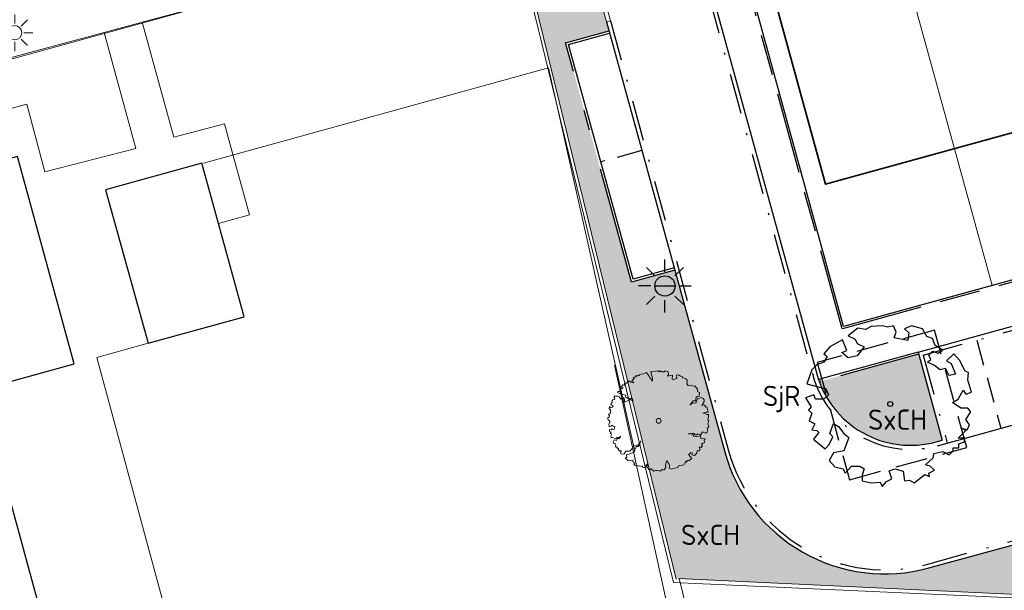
# Model space of a CAD drawing. Header units: metres. Extents: x 174282 to 175177, y 462028 to 462851.
# Tile 26 of 636: x 174481 to 174530, y 462351 to 462379. Entities that reach past the tile are written whole.
import ezdxf

# ---------------------------------------------------------------- set-up
doc = ezdxf.new("R2010")
doc.units = ezdxf.units.M
for name, pattern in [('HIDDEN2', [4.762499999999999, 3.175, -1.5875]), ('VH-GELEIDEBAND_50X200', [8, 4, -2, 0, -2]), ('VH-OPSLUITBAND_100X200', [16, 8, -2, 4, -2]), ('VH-OPSLUITBAND_120X250', [26, 16, -4, 2, -4])]:
    doc.linetypes.add(name, pattern=pattern)
for name, color, linetype, lineweight in [('B-ME-GR-BOOM-S', 8, 'Continuous', 20), ('B-ME-IE-TERREINAFSCHEIDING_KUNSTMATIG_HEKWERK-G', 8, 'IE-TERREINAFSCHEIDING-KUNSTMATIG', 20), ('B-WE-IE-MEUBILAIR_WEGMEUBILAIR-LICHTMAST-S', 8, 'Continuous', 20), ('B-WE-OG-BEBOUWING-G', 8, 'Continuous', 30), ('B-WE-OG-TERREIN_AGRARISCH-G', 8, 'Continuous', 20), ('B-WE-OG-TERREIN_ERF-G', 8, 'Continuous', 20), ('B-WE-OG-WEG_VERHARD_OPEN -G', 8, 'Continuous', 20), ('B-XX-KG-GRENS_PERCEEL-BEREKEND-G', 213, 'Continuous', 20), ('B-XX-KG-GRENS_PERCEEL-G', 213, 'Continuous', 20), ('N-PV-KG-GRENS_PERCEEL-G', 1, 'Continuous', 20), ('N-PV-KG-GRENS_UITGEEFBAAR-GEBIED-G', 170, 'Continuous', 30), ('N-WE-AL-WERKGRENS-G', 173, 'AL-WERKGRENS', 20), ('N-WE-GR-PLANTVAK-V', 86, 'Continuous', 25), ('N-WE-GR-SOORTNAAM-BOOM-T20', 90, 'Continuous', 25), ('N-WE-GR-SOORTNAAM-PLANTVAK-T20', 90, 'Continuous', 25), ('N-WE-GW-GROEIPLAATSVERBETERING_BOMENGRANULAAT-LAVA-G', 97, 'HIDDEN2', 25), ('N-WE-IE-MEUBILAIR_WEGMEUBILAIR-LICHTMAST-PAALTOP-6.00-S', 5, 'Continuous', 25), ('N-WE-KL-TRACE_WENSTRACE-A', 1, 'Continuous', 20), ('N-WE-OG-BEBOUWING_WONINGBOUW-G', 7, 'Continuous', 35), ('N-WE-VH-KANTOPSLUITING_ACHTERKANTBAND-G', 50, 'Continuous', 25), ('N-WE-VH-KANTOPSLUITING_GELEIDEBAND_50-200X200-G', 210, 'VH-GELEIDEBAND_50X200', 25), ('N-WE-VH-KANTOPSLUITING_OPSLUITBAND_100X200-G', 152, 'VH-OPSLUITBAND_100X200', 25), ('N-WE-VH-KANTOPSLUITING_OPSLUITBAND_120X250-G', 152, 'VH-OPSLUITBAND_120X250', 25), ('N-WE-VH-VERHARDING_BETONSTRAATSTEEN_MARKERINGSSTEEN-G', 50, 'HIDDEN2', 25)]:
    doc.layers.add(name, color=color, linetype=linetype, lineweight=lineweight)
doc.layers.add('N-WE-GR-BOOM-2E-GROOTTE-S', color=7, linetype='Continuous', lineweight=25, true_color=0x00cc00)
doc.layers.add('N-WE-VH-KANTOPSLUITING_VERLOOPBAND_50-200x200-200x200-G', color=150, linetype='Continuous', lineweight=20, true_color=0x007fff)
doc.layers.add('N-WE-VH-MATERIAALGRENS-G', color=7, linetype='Continuous')
doc.styles.add('NLCS-ISO-M500-T20', font='NLCS-ISO.ttf', dxfattribs={"height": 1})
doc.linetypes.add('AL-WERKGRENS', pattern='A,10,[106,Afdeling.shx,S=1,R=0,X=0,Y=0],-2', length=12)
doc.linetypes.add('IE-TERREINAFSCHEIDING-KUNSTMATIG', pattern='A,4,[82,NLCS.SHX,S=0.75,R=90,X=0,Y=0],4,-2', length=10)

# ---------------------------------------------------------------- blocks, each defined once
blk = doc.blocks.new('boom')
blk.add_lwpolyline([(-0.3058869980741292, 1.961443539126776), (-0.367967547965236, 2.058375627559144), (-0.4348348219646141, 2.112359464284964), (-0.4631247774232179, 2.207472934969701), (-0.5531377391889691, 2.307727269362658), (-0.6209857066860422, 2.375745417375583), (-0.7266629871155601, 2.320002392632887), (-0.8640880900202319, 2.305284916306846), (-0.9726863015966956, 2.266609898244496), (-0.9458113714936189, 2.227808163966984), (-1.008520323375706, 2.215868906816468), (-1.03390285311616, 2.221838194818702), (-1.086159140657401, 2.23527011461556), (-1.117513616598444, 2.197960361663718), (-1.084666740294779, 2.169604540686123), (-1.135430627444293, 2.169604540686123), (-1.165292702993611, 2.165127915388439), (-1.249446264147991, 2.128632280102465), (-1.21374823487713, 2.083561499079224), (-1.238172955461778, 2.046001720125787), (-1.294538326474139, 2.021588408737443), (-1.271991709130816, 1.976517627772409), (-1.266355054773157, 1.907032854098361), (-1.228778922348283, 1.87322959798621), (-1.330235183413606, 1.893887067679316), (-1.364053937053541, 1.910788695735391), (-1.358417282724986, 1.967127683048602), (-1.424176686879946, 1.937080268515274), (-1.482420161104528, 1.940836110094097), (-1.493692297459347, 1.976517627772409), (-1.572603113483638, 1.910788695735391), (-1.514359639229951, 1.867595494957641), (-1.570723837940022, 1.860083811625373), (-1.615815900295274, 1.843182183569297), (-1.638361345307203, 1.865717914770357), (-1.702241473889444, 1.803745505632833), (-1.679694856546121, 1.732382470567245), (-1.763198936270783, 1.76855995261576), (-1.851489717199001, 1.662658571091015), (-1.745539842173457, 1.645008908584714), (-1.784387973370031, 1.57793787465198), (-1.85502083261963, 1.59911855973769), (-1.918591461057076, 1.595588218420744), (-1.900932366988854, 1.475567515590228), (-1.890337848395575, 1.47203717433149), (-1.943312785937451, 1.436737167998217), (-2.006882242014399, 1.450857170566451), (-2.02807127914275, 1.401436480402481), (-1.918591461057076, 1.352016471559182), (-1.794983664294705, 1.295535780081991), (-1.625464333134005, 1.267295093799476), (-1.636060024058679, 1.168454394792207), (-1.590148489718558, 1.140214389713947), (-1.505388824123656, 1.09432404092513), (-1.410034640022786, 1.111974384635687), (-1.304084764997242, 1.076673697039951), (-1.26170551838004, 1.006073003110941), (-1.349996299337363, 1.020193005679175), (-1.417098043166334, 1.059023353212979), (-1.473604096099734, 1.023723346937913), (-1.660781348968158, 0.9248826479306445), (-1.706692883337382, 1.101384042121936), (-1.752603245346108, 1.143744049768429), (-1.862084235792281, 1.073144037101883), (-1.939780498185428, 1.179044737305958), (-2.021009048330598, 1.207284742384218), (-2.112830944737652, 1.207284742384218), (-2.157668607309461, 1.233627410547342), (-2.207795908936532, 1.145943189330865), (-2.162274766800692, 1.111974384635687), (-2.179932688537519, 1.055493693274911), (-2.211717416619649, 1.041373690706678), (-2.265102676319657, 1.033418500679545), (-2.306358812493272, 0.9604088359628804), (-2.285881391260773, 0.9001723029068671), (-2.335325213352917, 0.8507516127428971), (-2.36357765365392, 0.8260412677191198), (-2.23643874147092, 0.7201405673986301), (-2.282350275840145, 0.6777805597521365), (-2.352983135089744, 0.6601302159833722), (-2.42008370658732, 0.6989605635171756), (-2.44127391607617, 0.5859991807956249), (-2.423615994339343, 0.5789391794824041), (-2.374173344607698, 0.5683495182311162), (-2.38476786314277, 0.5048088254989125), (-2.356514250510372, 0.4730384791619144), (-2.374173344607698, 0.3741977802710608), (-2.465995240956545, 0.3035970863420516), (-2.427147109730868, 0.236526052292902), (-2.437742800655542, 0.2012260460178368), (-2.508375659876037, 0.1518053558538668), (-2.487185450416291, 0.02472465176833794), (-2.448337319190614, 0.0106046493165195), (-2.416176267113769, -0.03011826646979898), (-2.416176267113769, -0.1056329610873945), (-2.442840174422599, -0.123401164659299), (-2.460616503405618, -0.1767057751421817), (-2.438396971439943, -0.2344522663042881), (-2.433952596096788, -0.2966413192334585), (-2.398399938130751, -0.2833149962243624), (-2.322850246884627, -0.2433367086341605), (-2.296186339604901, -0.2078003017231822), (-2.247301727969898, -0.2655467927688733), (-2.162863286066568, -0.2744312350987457), (-2.170781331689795, -0.412212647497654), (-2.219308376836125, -0.4221115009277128), (-2.295564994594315, -0.3943947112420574), (-2.347062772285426, -0.448839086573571), (-2.426291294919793, -0.4369604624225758), (-2.417377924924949, -0.5220912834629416), (-2.34508267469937, -0.5537682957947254), (-2.393609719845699, -0.6111823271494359), (-2.349044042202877, -0.6398890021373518), (-2.333198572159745, -0.7101722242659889), (-2.355987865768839, -0.7674179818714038), (-2.336416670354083, -0.8247080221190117), (-2.272109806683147, -0.8247080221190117), (-2.109946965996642, -0.8903817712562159), (-2.049833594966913, -0.8288998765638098), (-1.946385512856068, -0.8219134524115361), (-1.868099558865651, -0.7562390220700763), (-1.954772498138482, -0.8764089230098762), (-2.02606890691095, -0.8764089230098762), (-2.084783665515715, -0.9672351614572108), (-2.196619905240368, -0.9462752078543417), (-2.251139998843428, -1.030114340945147), (-2.214793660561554, -1.112556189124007), (-2.14674231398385, -1.126996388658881), (-2.119881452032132, -1.18313371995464), (-2.127207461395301, -1.255135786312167), (-2.094242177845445, -1.306391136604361), (-2.061276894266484, -1.301509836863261), (-2.033195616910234, -1.347883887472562), (-2.006334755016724, -1.373511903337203), (-1.983137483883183, -1.367409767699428), (-1.962381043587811, -1.402801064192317), (-1.996567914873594, -1.423547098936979), (-1.952614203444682, -1.480904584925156), (-1.881799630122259, -1.473582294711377), (-1.851276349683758, -1.476023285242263), (-1.84517192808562, -1.523617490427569), (-1.869590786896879, -1.535821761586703), (-1.89523006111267, -1.555347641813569), (-1.84293977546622, -1.650591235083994), (-1.701030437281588, -1.636952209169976), (-1.624783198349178, -1.495622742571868), (-1.419942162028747, -1.506018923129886), (-1.30532276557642, -1.364175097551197), (-1.231639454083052, -1.225058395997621), (-1.02696254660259, -1.195052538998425), (-0.9341758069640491, -1.083213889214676), (-0.8714082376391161, -0.9904691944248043), (-0.9478207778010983, -1.181413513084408), (-1.013317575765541, -1.26324698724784), (-1.100645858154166, -1.265974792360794), (-1.141581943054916, -1.377813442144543), (-1.196161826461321, -1.405091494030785), (-1.185246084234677, -1.473285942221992), (-1.253470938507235, -1.566029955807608), (-1.395380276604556, -1.609674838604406), (-1.449211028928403, -1.651869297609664), (-1.586414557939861, -1.683966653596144), (-1.572767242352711, -1.806074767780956), (-1.651909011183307, -1.830624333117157), (-1.512728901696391, -1.953374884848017), (-1.463606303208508, -1.94246366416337), (-1.389922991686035, -1.958829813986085), (-1.264387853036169, -1.937008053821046), (-1.274154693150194, -2.007791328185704), (-1.235320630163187, -2.06854835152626), (-1.186353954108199, -2.065173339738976), (-1.179600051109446, -2.117492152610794), (-1.220123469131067, -2.164747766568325), (-1.117126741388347, -2.220442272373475), (-1.091799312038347, -2.19850197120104), (-1.051275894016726, -2.200189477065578), (-0.9955564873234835, -2.244070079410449), (-0.9499673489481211, -2.220442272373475), (-0.8891822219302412, -2.242381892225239), (-0.8199550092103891, -2.252508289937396), (-0.8030696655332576, -2.225505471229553), (-0.7743658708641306, -2.28626249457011), (-0.7777434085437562, -2.306515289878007), (-0.7000729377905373, -2.313265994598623), (-0.6561731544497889, -2.252508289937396), (-0.5481107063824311, -2.129306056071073), (-0.5362910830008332, -2.119179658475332), (-0.5582409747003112, -2.244070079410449), (-0.5970762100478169, -2.262634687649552), (-0.5514870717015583, -2.309890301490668), (-0.4958825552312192, -2.403423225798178), (-0.4448970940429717, -2.420410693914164), (-0.3735162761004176, -2.376242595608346), (-0.2409529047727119, -2.488361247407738), (-0.1389796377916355, -2.447590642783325), (-0.05400308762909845, -2.457783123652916), (0.0785602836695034, -2.488361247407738), (0.1431426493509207, -2.41361570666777), (0.2791058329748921, -2.410218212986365), (0.3599697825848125, -2.285145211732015), (0.3450814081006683, -2.174336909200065), (0.3782689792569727, -2.059551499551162), (0.3982423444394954, -1.961784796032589), (0.4636675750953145, -2.077842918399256), (0.519553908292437, -2.138910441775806), (0.5372727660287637, -2.232924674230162), (0.5124666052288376, -2.340019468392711), (0.6494309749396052, -2.392442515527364), (0.9663755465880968, -2.28754941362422), (1.000460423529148, -2.199785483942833), (1.181574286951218, -2.196114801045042), (1.293255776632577, -2.126619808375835), (1.326109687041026, -1.995529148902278), (1.392091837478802, -2.040497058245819), (1.416086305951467, -1.956557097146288), (1.509061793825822, -1.956557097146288), (1.632029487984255, -1.8666219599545), (1.47607071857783, -1.668764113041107), (1.524057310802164, -1.632790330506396), (1.587187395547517, -1.556243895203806), (1.665020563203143, -1.590820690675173), (1.632029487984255, -1.674759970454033), (1.775952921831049, -1.717929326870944), (1.890494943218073, -1.594280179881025), (1.896397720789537, -1.480046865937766), (2.008382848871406, -1.480046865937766), (2.048199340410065, -1.412886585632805), (2.000917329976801, -1.286028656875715), (2.092993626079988, -1.310902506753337), (2.130321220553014, -1.261154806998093), (2.172626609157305, -1.221355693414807), (2.115390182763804, -1.149220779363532), (2.182581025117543, -1.096985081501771), (2.272168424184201, -1.069623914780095), (2.239817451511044, -0.9427659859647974), (2.304519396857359, -0.9203794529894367), (2.29207725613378, -0.8930176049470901), (2.080550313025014, -0.8656557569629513), (2.06810817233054, -0.7387978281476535), (1.854092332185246, -0.7910335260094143), (1.744596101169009, -0.7562097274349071), (1.65749759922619, -0.644276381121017), (1.450948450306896, -0.6393017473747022), (1.736858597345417, -0.6042783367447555), (1.796356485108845, -0.6887898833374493), (1.868380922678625, -0.6919203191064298), (1.927878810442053, -0.6418387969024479), (2.059401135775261, -0.7013102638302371), (2.159608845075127, -0.544807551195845), (2.316183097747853, -0.6105385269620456), (2.397601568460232, -0.5667178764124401), (2.428917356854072, -0.4884665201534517), (2.403849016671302, -0.3588439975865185), (2.471286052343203, -0.2970555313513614), (2.465665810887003, -0.2408834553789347), (2.431196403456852, -0.1345072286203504), (2.458827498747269, -0.0654611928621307), (2.48093214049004, -0.00746263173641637), (2.42566994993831, 0.03672726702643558), (2.44224813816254, 0.1416769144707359), (2.469879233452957, 0.1913905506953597), (2.458827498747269, 0.3073876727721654), (2.381459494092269, 0.3046258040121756), (2.265409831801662, 0.3791955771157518), (2.182516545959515, 0.3791955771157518), (2.35935485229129, 0.4316704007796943), (2.445011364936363, 0.4316704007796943), (2.431196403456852, 0.4896696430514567), (2.380280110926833, 0.6839297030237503), (2.325674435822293, 0.6644365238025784), (2.274970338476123, 0.7502056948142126), (2.232065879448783, 0.7852924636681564), (2.130657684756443, 0.7580028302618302), (2.255468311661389, 0.9568301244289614), (2.247667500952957, 1.027004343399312), (2.200863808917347, 1.097179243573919), (2.107255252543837, 1.143962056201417), (1.916137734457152, 1.077686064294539), (1.877133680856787, 0.9607290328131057), (1.830329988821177, 0.8710616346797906), (1.670414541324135, 0.8866559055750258), (1.533902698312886, 0.7657999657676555), (1.697717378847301, 0.9841204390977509), (1.818628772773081, 0.9880186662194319), (1.845931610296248, 1.151759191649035), (1.900536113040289, 1.198542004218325), (1.998045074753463, 1.22193341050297), (2.017222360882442, 1.394816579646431), (1.920916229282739, 1.451441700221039), (1.912237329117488, 1.565008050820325), (1.781351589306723, 1.716587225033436), (1.70282295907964, 1.706775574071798), (1.570305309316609, 1.760739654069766), (1.462328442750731, 1.741116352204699), (1.393614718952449, 1.824515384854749), (1.413246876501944, 1.903007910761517), (1.408339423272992, 2.006030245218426), (1.348060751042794, 2.065731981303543), (1.279852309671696, 2.105967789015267), (1.188162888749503, 2.123849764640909), (1.163563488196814, 2.169674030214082), (1.084173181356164, 2.192027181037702), (1.018201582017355, 2.250144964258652), (0.9432849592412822, 2.259085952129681), (0.8782699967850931, 2.241509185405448), (0.9028096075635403, 2.123770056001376), (0.8635452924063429, 2.084523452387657), (0.745752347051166, 2.020747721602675), (0.6623150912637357, 2.059994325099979), (0.6837140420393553, 2.248067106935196), (0.4365452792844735, 2.192450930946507), (0.495441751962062, 2.285661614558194), (0.4709009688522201, 2.423024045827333), (0.3187523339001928, 2.457364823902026), (0.2794880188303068, 2.413212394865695), (0.1567864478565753, 2.413212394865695), (0.08316527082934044, 2.462270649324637), (0.02917742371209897, 2.418118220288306), (-0.05691346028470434, 2.454903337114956), (-0.1622366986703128, 2.452458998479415), (-0.3862238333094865, 2.424999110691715), (-0.3586719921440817, 2.258476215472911), (-0.2992636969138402, 2.118135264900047), (-0.3058869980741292, 1.961443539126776)])
blk.add_circle((0, 0), 0.12)
blk = doc.blocks.new('Lichtmast bestaand')
for p, q in [((-0.3181980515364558, 0.3181980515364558), (-0.6363961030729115, 0.6363961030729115)), ((0, 0.4500000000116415), (0, 0.9000000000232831)), ((0.3181980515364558, 0.3181980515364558), (0.6363961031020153, 0.6363961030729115)), ((-0.4500000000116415, 0), (-0.8999999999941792, 0)), ((0.4500000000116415, 0), (0.8999999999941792, 0)), ((-0.3181980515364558, -0.3181980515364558), (-0.6363961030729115, -0.6363961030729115)), ((0, -0.9000000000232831), (0, -0.4500000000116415)), ((0.3181980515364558, -0.3181980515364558), (0.6363961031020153, -0.6363961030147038))]:
    blk.add_line(p, q)
blk.add_circle((0, 0), 0.35)
blk = doc.blocks.new('SGR-BOOM_2EGROOTTE')
at = {"linetype": 'Continuous', "flags": 128}
blk.add_lwpolyline([(2.215013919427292, 2.88988874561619), (2.077170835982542, 3.233869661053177), (1.803764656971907, 3.336936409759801), (1.596449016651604, 3.714527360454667), (1.04515926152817, 3.852310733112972), (0.702298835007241, 3.714467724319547), (0.9096030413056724, 3.508311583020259), (0.873772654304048, 3.129583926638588), (0.1869037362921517, 3.26735825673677), (0.288849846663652, 3.543005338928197), (0.1510090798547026, 3.85225109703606), (-0.1235061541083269, 3.783882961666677), (-0.3991509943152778, 3.85221440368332), (-0.948188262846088, 3.817442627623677), (-1.223819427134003, 3.680724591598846), (-1.602549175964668, 3.747928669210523), (-2.084334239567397, 3.370291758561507), (-1.740332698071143, 3.198879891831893), (-1.637233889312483, 2.991596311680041), (-1.293232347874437, 2.820184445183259), (-1.637192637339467, 2.373086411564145), (-2.084260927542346, 2.271092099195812), (-2.393534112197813, 2.544470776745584), (-2.15066278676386, 2.640900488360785), (-2.358840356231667, 3.165223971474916), (-2.97844772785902, 2.82007204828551), (-3.287679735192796, 2.47606131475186), (-3.11511524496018, 2.338252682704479), (-3.287652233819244, 2.06372138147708), (-3.632753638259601, 1.92587822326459), (-3.872522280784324, 1.686077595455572), (-4.113381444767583, 0.9969608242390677), (-3.185600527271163, 0.7561175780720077), (-3.047759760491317, 0.4468718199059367), (-3.287530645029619, 0.2406858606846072), (-3.69987057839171, 0.2406583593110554), (-3.778537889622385, 0.4561493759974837), (-4.181685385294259, 0.3089760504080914), (-3.906015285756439, -0.1380806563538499), (-4.043823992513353, -0.3095246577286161), (-3.872379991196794, -0.4473333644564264), (-4.010174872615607, -0.8260678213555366), (-3.721079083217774, -0.9705916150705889), (-3.872324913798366, -1.273133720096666), (-3.63253803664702, -1.306732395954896), (-3.524403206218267, -1.401613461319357), (-3.792288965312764, -1.729721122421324), (-3.219017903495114, -2.201975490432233), (-3.011741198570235, -1.99579169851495), (-2.840331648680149, -1.617054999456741), (-2.978163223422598, -1.445629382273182), (-2.806760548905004, -0.963807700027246), (-2.56472574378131, -1.101611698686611), (-2.28906251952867, -1.445583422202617), (-2.049264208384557, -1.650616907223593), (-2.289005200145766, -2.304998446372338), (-2.80666429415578, -2.406997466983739), (-3.011688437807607, -2.786856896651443), (-2.736027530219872, -3.09609346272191), (-2.324801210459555, -3.199151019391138), (-2.273251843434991, -3.30223256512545), (-2.221702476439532, -3.405314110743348), (-1.91134998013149, -3.061303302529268), (-1.499010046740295, -3.061275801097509), (-1.292830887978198, -3.199082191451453), (-1.394774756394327, -3.508343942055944), (-1.394756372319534, -3.783984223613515), (-0.9476743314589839, -3.888159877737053), (-0.5006016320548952, -3.852274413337), (-0.3986233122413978, -4.059558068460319), (-0.1913489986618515, -3.817518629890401), (0.08316167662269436, -3.680800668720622), (-0.04827893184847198, -3.289392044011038), (0.2209496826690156, -3.198981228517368), (0.6344170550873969, -3.303159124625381), (0.7027989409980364, -3.783844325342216), (0.9437016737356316, -3.747972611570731), (1.183495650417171, -3.888017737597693), (1.70001348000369, -3.474522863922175), (1.94204589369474, -3.576471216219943), (1.906178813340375, -3.405038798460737), (2.18180990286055, -3.267200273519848), (1.975626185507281, -3.061044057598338), (1.734716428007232, -2.991589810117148), (2.113418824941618, -2.648694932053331), (2.147019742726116, -2.442522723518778), (2.594087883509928, -2.338287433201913), (2.904474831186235, -2.510822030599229), (3.109510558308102, -2.304638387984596), (3.09551412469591, -2.161506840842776), (3.385141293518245, -2.16148752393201), (3.385127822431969, -1.959509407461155), (3.660761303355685, -1.857526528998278), (3.660749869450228, -1.686091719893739), (3.351494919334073, -1.686112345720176), (3.730194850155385, -1.306241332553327), (3.48928060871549, -1.169557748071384), (3.798542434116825, -1.272622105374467), (3.901611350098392, -1.03171010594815), (3.730158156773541, -0.7560812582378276), (3.969917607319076, -0.3784604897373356), (3.832086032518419, -0.2070348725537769), (3.489216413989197, -0.2070577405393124), (3.075737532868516, 0.06967545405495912), (3.351366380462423, 0.2411286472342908), (3.592241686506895, 0.68821980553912), (3.730075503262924, 0.483179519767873), (4.00346800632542, 0.5851622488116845), (3.831994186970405, 1.170046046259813), (3.86782457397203, 1.548773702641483), (3.694144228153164, 1.617111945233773), (3.418467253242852, 2.16725363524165), (3.143174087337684, 2.473426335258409), (2.769971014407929, 2.137863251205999), (3.007259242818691, 1.99579139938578), (3.213463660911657, 1.479259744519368), (2.904213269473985, 1.410889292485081), (2.731635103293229, 1.753747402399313), (2.455999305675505, 1.686499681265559), (2.18146576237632, 1.892651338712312), (1.837464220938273, 2.064063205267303), (2.008889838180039, 2.201894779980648), (1.905791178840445, 2.406937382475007), (2.077212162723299, 2.614239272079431), (2.352859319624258, 2.511172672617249), (2.593755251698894, 2.649008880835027)], close=True, dxfattribs=at)
at = {"linetype": 'Continuous'}
blk.add_circle((0, 0), 0.1231508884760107, dxfattribs=at)
blk = doc.blocks.new('lichtmast 5.00 m')
blk.add_hatch(color=256).paths.add_polyline_path([(-0.2500000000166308, 0, 1), (0.2500000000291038, 0)])
for p, q in [((0, 0.3499999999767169), (0, 0.6500000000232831)), ((-0.2474873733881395, 0.2474873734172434), (-0.4596194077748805, 0.4596194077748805)), ((0.2474873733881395, 0.247487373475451), (0.4596194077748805, 0.4596194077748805)), ((-0.3500000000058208, 0), (-0.6499999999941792, 0)), ((-0.2500000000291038, 0), (0.2500000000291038, 0)), ((0.3500000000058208, 0), (0.6499999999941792, 0)), ((-0.2474873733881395, -0.2474873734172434), (-0.4596194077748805, -0.4596194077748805)), ((0, -0.6500000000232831), (0, -0.3499999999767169)), ((0.2474873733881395, -0.247487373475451), (0.459619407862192, -0.4596194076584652))]:
    blk.add_line(p, q)
blk.add_circle((0, 0), 0.2500000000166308)

msp = doc.modelspace()

# ---------------------------------------------------------------- hatches: boundary and pattern name
at = {"layer": 'N-WE-GR-PLANTVAK-V'}
h = msp.add_hatch(color=256, dxfattribs=at)
h.dxf.hatch_style = 1
edge = h.paths.add_edge_path()
edge.add_line((174505.5732141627, 462383.9484299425), (174513.533, 462351.493))
edge.add_line((174513.533, 462351.493), (174573.1744499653, 462348.7165165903))
edge.add_line((174573.1744499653, 462348.7165165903), (174575.0140195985, 462348.6308792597))
edge.add_line((174575.0140195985, 462348.6308792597), (174575.7205903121, 462350.8248169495))
edge.add_line((174575.7205903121, 462350.8248169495), (174554.9171720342, 462352.8924795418))
edge.add_line((174554.9171720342, 462352.8924795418), (174554.2935889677, 462355.1586502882))
edge.add_line((174554.2935889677, 462355.1586502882), (174539.0598075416, 462350.9667648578))
edge.add_line((174539.0598075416, 462350.9667648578), (174537.8659161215, 462355.3055000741))
edge.add_line((174537.8659161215, 462355.3055000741), (174526.0012049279, 462352.0406829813))
edge.add_arc((174523.8256694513, 462359.9468227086), 8.19999999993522, 195.3853265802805, 285.38532658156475, ccw=False)
edge.add_line((174515.9195297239, 462357.7712872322), (174513.4577336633, 462366.7177289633))
edge.add_line((174513.4577336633, 462366.7177289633), (174511.3172909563, 462366.1287425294))
edge.add_line((174511.3172909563, 462366.1287425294), (174508.0699062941, 462377.9301023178))
edge.add_line((174508.0699062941, 462377.9301023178), (174510.2103492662, 462378.5190888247))
edge.add_line((174510.2103492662, 462378.5190888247), (174509.0454844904, 462382.7523379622))
edge.add_line((174509.0454844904, 462382.7523379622), (174506.5006834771, 462384.1988483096))
edge.add_line((174506.5006834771, 462384.1988483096), (174505.5732141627, 462383.9484299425))
h = msp.add_hatch(color=256, dxfattribs=at)
h.dxf.hatch_style = 1
edge = h.paths.add_edge_path()
edge.add_line((174525.4915973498, 462362.5832907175), (174520.5849600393, 462361.2331295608))
edge.add_arc((174525.090723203, 462362.8878495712), 4.799999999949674, 200.1655184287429, 285.3853265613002)
edge.add_line((174526.3642073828, 462358.2598653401), (174526.658955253, 462358.3409711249))
edge.add_line((174526.658955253, 462358.3409711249), (174525.4915973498, 462362.5832907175))
at = {"layer": 'N-WE-KL-TRACE_WENSTRACE-A'}
h = msp.add_hatch(dxfattribs=at)
h.set_pattern_fill('AKL-WENSTRACE', color=256, scale=5, angle=356.7300000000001, pattern_type=2)
h.set_pattern_definition([(41.73000000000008, (0, 0), (-0.4160132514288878, 0.4664311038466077), [])])
edge = h.paths.add_edge_path()
edge.add_line((174640.9955620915, 462307.1457300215), (174643.3189782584, 462347.7604626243))
edge.add_arc((174649.4090214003, 462347.4120741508), 6.099999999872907, 99.6345544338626, 176.7258923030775, ccw=False)
edge.add_line((174648.3881049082, 462353.4260353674), (174648.4464833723, 462354.4465265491))
edge.add_line((174648.4464833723, 462354.4465265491), (174648.9849437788, 462363.8591430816))
edge.add_line((174648.9849437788, 462363.8591430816), (174622.8277093, 462365.3555001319))
edge.add_line((174622.8277093, 462365.3555001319), (174622.599257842, 462361.362029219))
edge.add_line((174622.599257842, 462361.362029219), (174595.3099567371, 462362.9231475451))
edge.add_line((174595.3099567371, 462362.9231475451), (174594.3148577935, 462363.0220509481))
edge.add_line((174594.3148577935, 462363.0220509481), (174578.8861048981, 462364.555522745))
edge.add_line((174578.8861048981, 462364.555522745), (174581.8766701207, 462394.6445611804))
edge.add_line((174581.8766701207, 462394.6445611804), (174597.8977231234, 462393.0405319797))
edge.add_line((174597.8977231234, 462393.0405319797), (174598.0668715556, 462394.0285963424))
edge.add_line((174598.0668715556, 462394.0285963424), (174571.9276195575, 462396.6456604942))
edge.add_arc((174567.3549686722, 462350.9739968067), 45.90000000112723, 84.2825946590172, 105.3853352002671)
edge.add_line((174555.1772695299, 462395.229094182), (174516.043059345, 462384.4605123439))
edge.add_line((174516.043059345, 462384.4605123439), (174516.3083686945, 462383.4963490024))
edge.add_line((174516.3083686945, 462383.4963490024), (174555.4425788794, 462394.2649308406))
edge.add_arc((174567.3549686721, 462350.9739968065), 44.90000000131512, 84.28259465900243, 105.3853352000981, ccw=False)
edge.add_line((174571.8279975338, 462395.6506351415), (174580.8816445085, 462394.74418323))
edge.add_line((174580.8816445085, 462394.74418323), (174576.6966066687, 462352.6371716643))
edge.add_line((174576.6966066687, 462352.6371716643), (174577.6917037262, 462352.5382684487))
edge.add_line((174577.6917037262, 462352.5382684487), (174578.7872016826, 462363.5604256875))
edge.add_line((174578.7872016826, 462363.5604256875), (174595.2319144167, 462361.9259771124))
edge.add_line((174595.2319144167, 462361.9259771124), (174623.5405127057, 462360.3065486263))
edge.add_line((174623.5405127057, 462360.3065486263), (174623.7689641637, 462364.3000195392))
edge.add_line((174623.7689641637, 462364.3000195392), (174647.9294631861, 462362.917888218))
edge.add_line((174647.9294631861, 462362.917888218), (174647.4325432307, 462354.231424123))
edge.add_arc((174649.4090214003, 462347.4120741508), 7.099999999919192, 106.1633752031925, 176.7258923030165)
edge.add_line((174642.3206105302, 462347.8175754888), (174639.9400814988, 462306.2044751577))
edge.add_line((174639.9400814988, 462306.2044751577), (174679.0354000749, 462303.9679789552))
edge.add_line((174679.0354000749, 462303.9679789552), (174683.9916293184, 462341.6898671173))
edge.add_line((174683.9916293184, 462341.6898671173), (174690.2732923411, 462356.4890171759))
edge.add_line((174690.2732923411, 462356.4890171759), (174695.9835020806, 462370.4529493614))
edge.add_arc((174687.3754168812, 462373.9730160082), 9.299999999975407, 337.7590890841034, 439.7882787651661)
edge.add_line((174689.0241774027, 462383.1256980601), (174670.746193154, 462386.4182869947))
edge.add_arc((174621.1973154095, 462048.6945919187), 341.3391063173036, 81.65343966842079, 85.32544512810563)
edge.add_line((174649.0150505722, 462388.898294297), (174631.1794015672, 462389.9186047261))
edge.add_line((174631.1794015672, 462389.9186047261), (174631.1794015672, 462402.8880249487))
edge.add_line((174631.1794015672, 462402.8880249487), (174630.1794015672, 462402.9675234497))
edge.add_line((174630.1794015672, 462402.9675234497), (174630.1794015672, 462389.9758109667))
edge.add_line((174630.1794015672, 462389.9758109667), (174597.6968516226, 462391.8340155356))
edge.add_line((174597.6968516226, 462391.8340155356), (174594.3149590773, 462363.0230502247))
edge.add_line((174594.3149590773, 462363.0230502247), (174595.3100648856, 462362.9242145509))
edge.add_line((174595.3100648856, 462362.9242145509), (174598.53971578, 462390.7841635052))
edge.add_line((174598.53971578, 462390.7841635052), (174648.9579377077, 462387.8999265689))
edge.add_arc((174620.9313556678, 462046.4013109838), 342.6467477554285, 81.66799307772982, 85.30828514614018, ccw=False)
edge.add_line((174670.5839372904, 462385.4314200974), (174688.8468913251, 462382.1415386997))
edge.add_arc((174687.3754168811, 462373.9730160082), 8.300000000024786, -22.24091091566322, 79.7882787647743, ccw=False)
edge.add_line((174695.0579015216, 462370.8314511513), (174689.6178399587, 462357.528148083))
edge.add_line((174689.6178399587, 462357.528148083), (174687.4210503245, 462352.3491569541))
edge.add_line((174687.4210503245, 462352.3491569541), (174649.8145227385, 462354.5004850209))
edge.add_arc((174649.4090213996, 462347.4120741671), 7.099999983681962, 86.72589228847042, 97.63358012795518)
edge.add_line((174648.4658765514, 462354.4491529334), (174648.4311116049, 462353.4331780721))
edge.add_arc((174649.4090214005, 462347.4120741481), 6.10000000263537, 86.72589230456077, 99.22506903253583, ccw=False)
edge.add_line((174649.7574098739, 462353.5021172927), (174687.0067808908, 462351.3712208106))
edge.add_line((174687.0067808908, 462351.3712208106), (174683.0178484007, 462341.9548339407))
edge.add_line((174683.0178484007, 462341.9548339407), (174678.164951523, 462305.019408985))
edge.add_line((174678.164951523, 462305.019408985), (174640.9955620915, 462307.1457300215))

# ---------------------------------------------------------------- linework, layer by layer
at = {"layer": 'B-ME-IE-TERREINAFSCHEIDING_KUNSTMATIG_HEKWERK-G', "ltscale": 0.5}
msp.add_lwpolyline([(174490.186890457, 462371.99281472), (174507.2239579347, 462376.7030499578), (174510.0457415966, 462364.1274471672), (174511.4888262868, 462357.8048961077)], dxfattribs=at)
at = {"layer": 'B-WE-OG-BEBOUWING-G'}
for points in [[(174462.095, 462347.6030000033), (174463.519, 462342.3939999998), (174464.001, 462342.5249999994), (174464.128, 462342.0610000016), (174466.171, 462334.5870000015), (174459.245, 462332.7270000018), (174452.1960000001, 462330.8339999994), (174455.017, 462320.6039999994), (174492.38, 462330.8390000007), (174489.5890000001, 462341.044), (174484.92, 462339.7660000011), (174479.1570000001, 462360.8320000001), (174483.816, 462362.1070000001), (174481.022, 462372.3220000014), (174443.682, 462362.0870000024), (174446.447, 462351.8700000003), (174460.414, 462355.6500000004), (174462.578, 462347.7339999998), (174462.095, 462347.6030000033)], [(174487.465, 462363.1330000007), (174492.204, 462364.4240000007), (174490.931, 462369.0320000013), (174490.11, 462372.0059999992), (174485.354, 462370.6820000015), (174487.465, 462363.1330000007)]]:
    msp.add_lwpolyline(points, dxfattribs=at)
at = {"layer": 'B-WE-OG-TERREIN_AGRARISCH-G'}
msp.add_lwpolyline([(174500.7369758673, 462382.6570455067), (174499.237, 462382.2350000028), (174496.417, 462381.4410000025), (174487.173, 462378.9520000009), (174488.724, 462373.2790000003), (174491.236, 462373.9380000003), (174491.6470000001, 462372.4260000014)], dxfattribs=at)
at = {"layer": 'B-WE-OG-TERREIN_ERF-G'}
for points in [[(174441.955, 462364.0450000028), (174481.482, 462374.9050000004), (174482.367, 462371.5649999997), (174486.851, 462372.7260000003), (174485.293, 462378.4460000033), (174482.594, 462377.7190000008), (174425.444, 462362.1970000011)], [(174491.6470000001, 462372.4260000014), (174492.458, 462369.4480000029), (174490.931, 462369.0320000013)], [(174487.465, 462363.1330000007), (174484.922, 462362.4220000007), (174494.2660000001, 462328.0130000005), (174455.851, 462317.5810000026), (174455.017, 462320.6039999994)], [(174510.4777399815, 462362.0334072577), (174516.353, 462335.3140000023), (174518.147, 462329.354000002), (174518.916, 462326.8000000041), (174520.6350000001, 462321.3759999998), (174522.223, 462317.6720000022), (174516.931, 462316.3490000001), (174500.0000000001, 462311.698000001), (174492.854, 462309.7350000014), (174473.143, 462305.2370000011)]]:
    msp.add_lwpolyline(points, dxfattribs=at)
at = {"layer": 'B-WE-OG-WEG_VERHARD_OPEN -G'}
msp.add_line((174487.173, 462378.9520000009), (174485.293, 462378.4460000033), dxfattribs=at)
at = {"layer": 'B-XX-KG-GRENS_PERCEEL-BEREKEND-G'}
msp.add_lwpolyline([(174565.6038732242, 462281.4413445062), (174573.1744499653, 462348.7165165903), (174513.677, 462351.514), (174531.8, 462277.445)], dxfattribs=at)
at = {"layer": 'B-XX-KG-GRENS_PERCEEL-G', "flags": 128}
msp.add_lwpolyline([(174424.723, 462361.75), (174501.013, 462382.734), (174505.564, 462383.986), (174513.533, 462351.493)], dxfattribs=at)
at = {"layer": 'N-PV-KG-GRENS_PERCEEL-G'}
msp.add_lwpolyline([(174529.1182036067, 462365.9667132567), (174523.8120195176, 462385.2499808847)], dxfattribs=at)
at = {"layer": 'N-PV-KG-GRENS_UITGEEFBAAR-GEBIED-G'}
msp.add_lwpolyline([(174516.484377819, 462383.2336309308), (174548.3981845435, 462392.0153699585), (174553.7043698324, 462372.7320979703), (174521.790561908, 462363.9503633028)], close=True, dxfattribs=at)
at = {"layer": 'N-WE-AL-WERKGRENS-G', "flags": 128}
msp.add_lwpolyline([(174681.5973007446, 462243.5125462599), (174681.058, 462261.019), (174682.966, 462284.801), (174683.583, 462297.765), (174686.249, 462320.652), (174688.507, 462336.11), (174690.024, 462341.923), (174715.341, 462404.33), (174717.601, 462411.68), (174737.648, 462460.859), (174741.719, 462470.505), (174748.8174954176, 462487.3586613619), (174674.4426188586, 462494.0136810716, 0.04199874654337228), (174666.0577772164, 462494.0580673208), (174643.5965542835, 462492.2877370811, -0.02119842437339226), (174639.3615599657, 462492.1340915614), (174613.9155730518, 462492.2899863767), (174609.2232672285, 462496.2598588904), (174608.9575721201, 462517.182709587), (174610.5956108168, 462533.7283149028), (174610.9540414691, 462546.9261407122), (174609.5377019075, 462546.9261407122), (174609.5576061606, 462563.2145506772), (174618.4041220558, 462564.58360208), (174617.8821627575, 462574.521242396), (174609.6591004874, 462573.6964514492), (174609.1962527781, 462609.6936768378), (174614.4864065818, 462610.5266680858), (174612.9706969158, 462619.9735749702), (174609.0880396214, 462619.5310938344), (174608.9272320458, 462630.6163253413), (174611.9378306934, 462638.3239748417), (174653.3349444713, 462646.1372608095), (174694.6818985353, 462654.970900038), (174753.65584954, 462669.6940842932), (174754.2374067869, 462666.5807575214), (174760.4149001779, 462667.3878026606), (174761.8521453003, 462678.247315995), (174772.3394313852, 462679.7783996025), (174801.2688373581, 462672.4202533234), (174803.3914212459, 462678.6153061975), (174801.3912631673, 462679.5941639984), (174797.2767374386, 462686.2291198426), (174795.7751198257, 462697.8273500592), (174787.848539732, 462696.8455267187), (174788.4591136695, 462691.5931226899), (174783.4545685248, 462686.9545733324), (174765.0261672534, 462688.3792341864), (174763.0242693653, 462691.2723908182), (174740.9829572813, 462686.155677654), (174741.9639806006, 462681.4808580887), (174695.5872891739, 462670.3409632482), (174674.2147626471, 462665.2945028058), (174611.4374820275, 462653.0732600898), (174598.8645312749, 462662.13523327), (174595.0223441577, 462656.9130516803), (174598.2662547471, 462653.8008350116), (174601.5634410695, 462645.0663725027), (174585.1842807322, 462641.5586732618), (174585.8464585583, 462637.5875608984), (174468.1056243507, 462610.7709373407), (174467.2560214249, 462614.5686403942), (174459.4445290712, 462613.0280098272), (174458.9501893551, 462618.3943176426), (174449.1204393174, 462618.0455648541), (174449.2902757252, 462624.9096309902), (174429.9505628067, 462629.3682605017), (174428.4125051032, 462620.5774745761), (174434.3719258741, 462618.9092756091), (174430.6410069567, 462597.2567441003), (174453.0229303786, 462592.7961489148), (174457.7870609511, 462586.5717323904), (174474.7794898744, 462527.6626612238), (174488.3963974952, 462479.3962233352), (174491.1789970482, 462461.4260860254), (174515.9643294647, 462468.2096916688), (174535.6773629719, 462396.0507231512), (174500.8343877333, 462386.5209101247), (174501.8615933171, 462382.6610135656), (174505.4836250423, 462383.6990470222), (174513.3867074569, 462351.3168631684), (174573.0903066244, 462348.6251340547), (174564.8637000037, 462275.1553162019), (174544.951, 462280.682), (174541.1711676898, 462282.4329223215), (174531.995, 462278.877), (174531.51, 462278.619), (174530.322, 462277.987), (174523.197, 462274.196), (174512.77, 462266.76), (174511.323, 462265.728), (174510.321, 462265.106), (174492.908, 462254.307), (174458.682, 462233.081), (174458.2736990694, 462228.2999955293), (174437.2115027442, 462215.4506787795), (174430.6775455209, 462218.3936992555), (174424.1837800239, 462214.1380009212), (174422.6535519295, 462205.2010971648), (174428.0210119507, 462195.9942083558), (174430.5816283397, 462197.2740921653), (174431.8292734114, 462199.5886350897), (174481.4636288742, 462229.3806376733), (174511.7460260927, 462247.9955950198), (174520.1082227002, 462251.9168407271), (174528.9933470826, 462255.0447097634), (174538.3891990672, 462257.2736030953), (174544.5280939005, 462258.2922262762), (174554.3216816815, 462259.2606468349), (174563.5931634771, 462259.1911823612), (174572.8653587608, 462258.1660508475), (174582.1605825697, 462256.1491685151), (174620.668, 462248.404), (174620.813, 462250.715), (174679.071, 462234.3), (174681.5973007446, 462243.5125462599)], format="xyb", dxfattribs=at)
at = {"layer": 'N-WE-GW-GROEIPLAATSVERBETERING_BOMENGRANULAAT-LAVA-G', "ltscale": 0.5}
msp.add_lwpolyline([(174522.0818457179, 462356.3914169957), (174527.8668269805, 462357.9832686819), (174526.2749752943, 462363.7682499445), (174520.4899940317, 462362.1763982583)], close=True, dxfattribs=at)
at = {"layer": 'N-WE-OG-BEBOUWING_WONINGBOUW-G'}
msp.add_lwpolyline([(174551.847481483, 462379.480238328), (174549.1943967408, 462389.1218456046), (174518.2447444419, 462380.6054483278), (174520.8978364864, 462370.9638145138), (174551.847481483, 462379.480238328)], dxfattribs=at)
at = {"layer": 'N-WE-VH-KANTOPSLUITING_ACHTERKANTBAND-G'}
for p, q in [((174515.2935268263, 462380.3998616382), (174520.4627389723, 462361.6143653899)), ((174510.0870445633, 462378.9671919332), (174515.9195297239, 462357.7712872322)), ((174525.4650664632, 462362.6797071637), (174550.4368980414, 462369.551215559)), ((174525.4650664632, 462362.6797071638), (174520.5513796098, 462361.327606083)), ((174525.4650664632, 462362.6797071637), (174526.6589552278, 462358.3409712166)), ((174526.3642073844, 462358.2598653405), (174526.6589552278, 462358.3409712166)), ((174526.0012049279, 462352.0406829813), (174537.8659161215, 462355.3055000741))]:
    msp.add_line(p, q, dxfattribs=at)
at = {"layer": 'N-WE-VH-KANTOPSLUITING_ACHTERKANTBAND-G', "flags": 128}
for points in [[(174556.3565118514, 462373.4618888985), (174521.790561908, 462363.9503633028), (174516.484377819, 462383.2336309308), (174548.3981844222, 462392.0153703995)], [(174513.4258965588, 462366.8334285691), (174511.4011534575, 462366.2762792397), (174508.2174430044, 462377.8462398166), (174510.2421861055, 462378.4033891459)]]:
    msp.add_lwpolyline(points, dxfattribs=at)
at = {"layer": 'N-WE-VH-KANTOPSLUITING_ACHTERKANTBAND-G'}
for centre, radius, start, end in [((174525.090723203, 462362.8878495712), 4.799999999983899, 195.3853265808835, 285.3853265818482), ((174523.8256694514, 462359.9468227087), 8.199999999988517, 195.3853265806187, 285.3853265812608)]:
    msp.add_arc(centre, radius, start, end, dxfattribs=at)
at = {"layer": 'N-WE-VH-KANTOPSLUITING_GELEIDEBAND_50-200X200-G', "ltscale": 0.5}
for p, q in [((174515.1006941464, 462380.3467997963), (174520.269906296, 462361.561303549)), ((174510.2798772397, 462379.0202537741), (174516.1123624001, 462357.8243490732)), ((174525.7109608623, 462362.5399362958), (174550.297127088, 462369.3053210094)), ((174525.7109608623, 462362.5399362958), (174526.904849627, 462358.2012003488)), ((174526.4172692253, 462358.0670326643), (174526.904849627, 462358.2012003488)), ((174525.948143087, 462352.2335156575), (174538.0056869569, 462355.5513945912))]:
    msp.add_line(p, q, dxfattribs=at)
for centre, radius, start, end in [((174525.090723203, 462362.8878495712), 4.999999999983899, 195.3853265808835, 285.3853265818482), ((174523.8256694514, 462359.9468227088), 8.000000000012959, 195.3853265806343, 285.3853265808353)]:
    msp.add_arc(centre, radius, start, end, dxfattribs=at)
at = {"layer": 'N-WE-VH-KANTOPSLUITING_OPSLUITBAND_100X200-G', "ltscale": 0.5}
msp.add_line((174525.4915973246, 462362.5832908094), (174520.5849600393, 462361.2331295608), dxfattribs=at)
msp.add_lwpolyline([(174556.4492319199, 462373.3836858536), (174521.7206764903, 462363.8274160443), (174516.3614305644, 462383.303516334), (174548.3716535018, 462392.1117867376)], dxfattribs=at)
at = {"layer": 'N-WE-VH-KANTOPSLUITING_OPSLUITBAND_120X250-G', "ltscale": 0.5, "flags": 128}
msp.add_lwpolyline([(174513.4577336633, 462366.7177289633), (174511.3172909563, 462366.1287425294), (174508.0699062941, 462377.9301023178), (174510.2103490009, 462378.5190887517)], dxfattribs=at)
at = {"layer": 'N-WE-VH-KANTOPSLUITING_VERLOOPBAND_50-200x200-200x200-G'}
msp.add_lwpolyline([(174509.8217353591, 462379.9313553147), (174510.0870445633, 462378.9671919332), (174510.2798772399, 462379.0202537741), (174510.0145680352, 462379.9844171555)], close=True, dxfattribs=at)
at = {"layer": 'N-WE-VH-MATERIAALGRENS-G'}
msp.add_line((174526.9048456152, 462358.2012149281), (174551.4910158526, 462364.9665850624), dxfattribs=at)
at = {"layer": 'N-WE-VH-VERHARDING_BETONSTRAATSTEEN_MARKERINGSSTEEN-G', "ltscale": 0.4}
msp.add_line((174528.3624069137, 462363.26954841), (174529.5562956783, 462358.930812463), dxfattribs=at)
msp.add_lwpolyline([(174511.8340413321, 462372.6184088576), (174509.8092982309, 462372.0612595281)], dxfattribs=at)

# ---------------------------------------------------------------- block references
at = {"layer": 'B-ME-GR-BOOM-S'}
msp.add_blockref('boom', (174512.6588405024, 462359.2981515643), dxfattribs=at)
at = {"layer": 'B-WE-IE-MEUBILAIR_WEGMEUBILAIR-LICHTMAST-S'}
msp.add_blockref('Lichtmast bestaand', (174480.8750960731, 462378.4302617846), dxfattribs=at)
at = {"layer": 'N-WE-GR-BOOM-2E-GROOTTE-S'}
msp.add_blockref('SGR-BOOM_2EGROOTTE', (174524.0938878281, 462360.1243451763), dxfattribs=at)
at = {"layer": 'N-WE-IE-MEUBILAIR_WEGMEUBILAIR-LICHTMAST-PAALTOP-6.00-S', "xscale": 2, "yscale": 2, "zscale": 2}
msp.add_blockref('lichtmast 5.00 m', (174512.9717496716, 462365.9445805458), dxfattribs=at)

# ---------------------------------------------------------------- texts
at = {"layer": 'N-WE-GR-SOORTNAAM-BOOM-T20', "style": 'NLCS-ISO-M500-T20'}
msp.add_text('SjR', height=1, rotation=5.89303919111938e-06, dxfattribs=at).set_placement((174517.8075902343, 462360.0230188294))
at = {"layer": 'N-WE-GR-SOORTNAAM-PLANTVAK-T20', "style": 'NLCS-ISO-M500-T20'}
for p in [(174522.9941965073, 462358.8521645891), (174513.7670460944, 462353.1718410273)]:
    msp.add_text('SxCH', height=1, rotation=5.89303919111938e-06, dxfattribs=at).set_placement(p)

doc.saveas('drawing.dxf')
